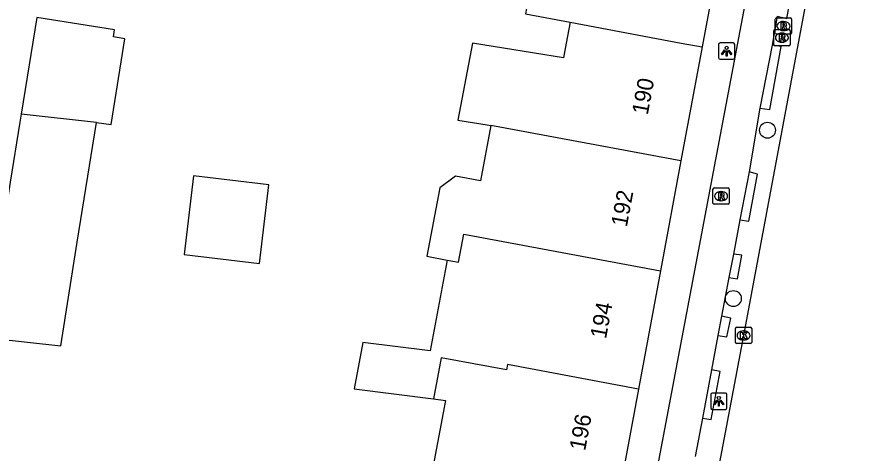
# Model space of a CAD drawing. Extents: x 161258 to 161838, y 380836 to 381727.
# Drawn here: x 161760.9 to 161812.6, y 381474.8 to 381501.6 of the extents above; entities that cross this region are included whole.
import ezdxf

# ---------------------------------------------------------------- set-up
doc = ezdxf.new("R2010")
doc.units = 0
for name, color, linetype in [('IMGEO_Boom', 7, 'Continuous'), ('IMGEO_Fietspad_open', 7, 'Continuous'), ('IMGEO_Kolk', 7, 'Continuous'), ('IMGEO_Lichtpunt', 7, 'Continuous'), ('IMGEO_Pand', 7, 'Continuous'), ('IMGEO_Pand_nummerreeks', 7, 'Continuous'), ('IMGEO_Rijbaan_regionaal_gesloten', 7, 'Continuous'), ('IMGEO_Rioolput', 7, 'Continuous'), ('IMGEO_Voetpad_open', 7, 'Continuous')]:
    doc.layers.add(name, color=color, linetype=linetype)

msp = doc.modelspace()

# ---------------------------------------------------------------- linework, layer by layer
at = {"layer": 'IMGEO_Boom'}
for centre in [(161806.989, 381494.646), (161804.889, 381484.311)]:
    msp.add_circle(centre, 0.489, dxfattribs=at)
at = {"layer": 'IMGEO_Fietspad_open'}
for points in [[(161776.847, 381352.346), (161788.338, 381413.247), (161792.085, 381430.647), (161795.911, 381451.079), (161805.168, 381500), (161809.91, 381525.057)], [(161807.583, 381501.645), (161807.282, 381499.872)], [(161807.282, 381499.872), (161806.523, 381496.01)], [(161806.523, 381496.01), (161805.852, 381492.09)], [(161805.852, 381492.09), (161805.293, 381489.139)], [(161805.293, 381489.139), (161804.896, 381487.045)], [(161804.896, 381487.045), (161804.621, 381485.594)], [(161804.621, 381485.594), (161804.171, 381483.22)], [(161804.171, 381483.22), (161803.946, 381482.034)], [(161803.946, 381482.034), (161803.55, 381479.94)], [(161803.55, 381479.94), (161802.986, 381476.963)], [(161802.986, 381476.963), (161802.541, 381474.615)]]:
    msp.add_lwpolyline(points, dxfattribs=at)
at = {"layer": 'IMGEO_Kolk'}
for p, q in [((161805.015, 381481.62), (161805.015, 381482.472)), ((161805.09, 381482.546), (161805.942, 381482.546)), ((161806.016, 381482.472), (161806.016, 381481.62)), ((161805.503, 381482.326), (161805.528, 381482.326)), ((161805.942, 381481.546), (161805.09, 381481.546)), ((161805.526, 381481.766), (161805.501, 381481.766))]:
    msp.add_line(p, q, dxfattribs=at)
for points in [[(161805.015, 381481.62), (161805.015, 381482.472)], [(161805.09, 381482.546), (161805.942, 381482.546)], [(161806.016, 381482.472), (161806.016, 381481.62)], [(161805.336, 381482.246), (161805.459, 381482.246), (161805.459, 381482.095), (161805.589, 381482.246), (161805.753, 381482.246), (161805.607, 381482.095), (161805.76, 381481.846), (161805.608, 381481.846), (161805.523, 381482.01), (161805.459, 381481.943), (161805.459, 381481.846), (161805.336, 381481.846), (161805.336, 381482.246)], [(161805.942, 381481.546), (161805.09, 381481.546)]]:
    msp.add_lwpolyline(points, dxfattribs=at)
for centre, start, end in [((161805.092, 381482.47), 91.552, 178.448), ((161805.092, 381482.47), 91.552, 178.448), ((161805.94, 381482.47), 1.552, 88.448), ((161805.94, 381482.47), 1.552, 88.448), ((161805.092, 381481.622), 181.552, 268.448), ((161805.092, 381481.622), 181.552, 268.448), ((161805.94, 381481.622), 271.552, 358.448), ((161805.94, 381481.622), 271.552, 358.448)]:
    msp.add_arc(centre, 0.0765, start, end, dxfattribs=at)
for centre, major_axis, ratio, start_param, end_param in [((161805.502, 381482.046), (-0.387, 0.002), 0.722429, 4.712389, 7.853982), ((161805.527, 381482.046), (-0.39, 0.002), 0.717154, 1.570796, 4.712389)]:
    msp.add_ellipse(centre, major_axis=major_axis, ratio=ratio, start_param=start_param, end_param=end_param, dxfattribs=at)
at = {"layer": 'IMGEO_Lichtpunt'}
for p, q in [((161803.981, 381499.908), (161803.981, 381499.101)), ((161803.981, 381499.908), (161803.981, 381499.101)), ((161804.883, 381500.003), (161804.075, 381500.003)), ((161804.883, 381500.003), (161804.075, 381500.003)), ((161804.977, 381499.101), (161804.977, 381499.908)), ((161804.977, 381499.101), (161804.977, 381499.908)), ((161804.075, 381499.007), (161804.883, 381499.007)), ((161804.075, 381499.007), (161804.883, 381499.007)), ((161803.499, 381478.409), (161803.499, 381477.602)), ((161803.499, 381478.409), (161803.499, 381477.602)), ((161804.401, 381478.504), (161803.593, 381478.504)), ((161804.401, 381478.504), (161803.593, 381478.504)), ((161804.495, 381477.602), (161804.495, 381478.409)), ((161804.495, 381477.602), (161804.495, 381478.409)), ((161803.593, 381477.508), (161804.401, 381477.508)), ((161803.593, 381477.508), (161804.401, 381477.508))]:
    msp.add_line(p, q, dxfattribs=at)
for points in [[(161804.355, 381499.572), (161804.394, 381499.544), (161804.206, 381499.282), (161804.168, 381499.309), (161804.355, 381499.572)], [(161804.457, 381499.524), (161804.504, 381499.524), (161804.504, 381499.202), (161804.457, 381499.202), (161804.457, 381499.524)], [(161804.567, 381499.544), (161804.605, 381499.571), (161804.792, 381499.309), (161804.753, 381499.281), (161804.567, 381499.544)], [(161803.873, 381478.073), (161803.912, 381478.045), (161803.724, 381477.783), (161803.686, 381477.81), (161803.873, 381478.073)], [(161803.975, 381478.025), (161804.022, 381478.025), (161804.022, 381477.703), (161803.975, 381477.703), (161803.975, 381478.025)], [(161804.085, 381478.045), (161804.123, 381478.072), (161804.31, 381477.81), (161804.271, 381477.782), (161804.085, 381478.045)]]:
    msp.add_lwpolyline(points, dxfattribs=at)
for centre in [(161804.48, 381499.706), (161803.998, 381478.207)]:
    msp.add_circle(centre, 0.0994, dxfattribs=at)
for centre, start, end in [((161804.075, 381499.908), 90, 180), ((161804.075, 381499.908), 90, 180), ((161804.883, 381499.908), 0, 90), ((161804.883, 381499.908), 0, 90), ((161804.075, 381499.101), 180, 270), ((161804.075, 381499.101), 180, 270), ((161804.883, 381499.101), 270, 0), ((161804.883, 381499.101), 270, 360), ((161803.593, 381478.409), 90, 180), ((161803.593, 381478.409), 90, 180), ((161804.401, 381478.409), 0, 90), ((161804.401, 381478.409), 0, 90), ((161803.593, 381477.602), 180, 270), ((161803.593, 381477.602), 180, 270), ((161804.401, 381477.602), 270, 0), ((161804.401, 381477.602), 270, 360)]:
    msp.add_arc(centre, 0.0946, start, end, dxfattribs=at)
at = {"layer": 'IMGEO_Pand'}
for points in [[(161796.159, 381508.176), (161793.418, 381508.689), (161792.127, 381501.787), (161794.859, 381501.276)], [(161804.264, 381506.66), (161803.022, 381500), (161802.977, 381499.759)], [(161765.764, 381495.111), (161766.669, 381494.994), (161767.514, 381500.267), (161766.804, 381500.381), (161766.872, 381500.806), (161762.095, 381501.571), (161761.143, 381495.628)], [(161794.859, 381501.276), (161794.618, 381500), (161794.446, 381499.089), (161788.862, 381500), (161787.969, 381495.258), (161789.767, 381494.983), (161789.997, 381494.94)], [(161794.859, 381501.276), (161801.684, 381500), (161802.977, 381499.759)], [(161802.977, 381499.759), (161801.672, 381492.76)], [(161761.143, 381495.628), (161761.066, 381495.148), (161760.473, 381491.447), (161759.967, 381488.294), (161759.83, 381487.438), (161758.855, 381487.594)], [(161765.764, 381495.111), (161761.143, 381495.628)], [(161753.809, 381482.497), (161758.946, 381481.922), (161759.47, 381481.864), (161763.567, 381481.405), (161764.588, 381487.772), (161765.764, 381495.111)], [(161789.997, 381494.94), (161789.357, 381491.545), (161787.825, 381491.834), (161786.862, 381491.115), (161786.068, 381486.907), (161787.311, 381486.673)], [(161801.672, 381492.76), (161789.997, 381494.94)], [(161801.672, 381492.76), (161800.413, 381486.006)], [(161775.788, 381486.466), (161776.363, 381491.293), (161771.728, 381491.845), (161771.153, 381487.018), (161775.788, 381486.466)], [(161787.311, 381486.673), (161788.011, 381486.541), (161788.33, 381488.266), (161800.413, 381486.006)], [(161787.311, 381486.673), (161786.259, 381481.094), (161782.137, 381481.619), (161781.6, 381478.771), (161786.468, 381478.151)], [(161800.413, 381486.006), (161799.06, 381478.747)], [(161799.06, 381478.747), (161791.014, 381480.252), (161790.954, 381479.929), (161786.934, 381480.672), (161786.468, 381478.151)], [(161799.06, 381478.747), (161797.827, 381472.131)], [(161786.468, 381478.151), (161787.212, 381478.056), (161786.375, 381473.614)]]:
    msp.add_lwpolyline(points, dxfattribs=at)
at = {"layer": 'IMGEO_Rijbaan_regionaal_gesloten'}
msp.add_lwpolyline([(161812.558, 381519.511), (161812.487, 381519.293), (161808.875, 381500), (161805.513, 381482.046), (161802.827, 381467.862), (161798.642, 381445.853), (161795.675, 381429.807), (161795.205, 381427.327)], dxfattribs=at)
at = {"layer": 'IMGEO_Rioolput'}
for p, q in [((161807.469, 381500.615), (161807.469, 381501.467)), ((161807.544, 381501.541), (161808.396, 381501.541)), ((161808.47, 381501.467), (161808.47, 381500.615)), ((161807.957, 381501.321), (161807.982, 381501.321)), ((161807.374, 381499.904), (161807.374, 381500.756)), ((161807.449, 381500.83), (161808.301, 381500.83)), ((161808.396, 381500.541), (161807.544, 381500.541)), ((161807.862, 381500.61), (161807.887, 381500.61)), ((161807.98, 381500.761), (161807.955, 381500.761)), ((161808.375, 381500.756), (161808.375, 381499.904)), ((161807.885, 381500.05), (161807.86, 381500.05)), ((161808.301, 381499.83), (161807.449, 381499.83)), ((161803.638, 381490.174), (161803.638, 381491.026)), ((161803.713, 381491.1), (161804.565, 381491.1)), ((161804.126, 381490.88), (161804.151, 381490.88)), ((161804.639, 381491.026), (161804.639, 381490.174)), ((161804.565, 381490.1), (161803.713, 381490.1)), ((161804.149, 381490.32), (161804.124, 381490.32))]:
    msp.add_line(p, q, dxfattribs=at)
for points in [[(161807.469, 381500.615), (161807.469, 381501.467)], [(161807.544, 381501.541), (161808.396, 381501.541)], [(161808.47, 381501.467), (161808.47, 381500.615)], [(161808.058, 381501.239), (161807.806, 381501.241), (161807.806, 381500.841)], [(161807.806, 381500.841), (161807.93, 381500.841), (161807.93, 381501.003), (161807.941, 381501.003)], [(161807.984, 381501.16), (161807.93, 381501.16), (161807.93, 381501.079)], [(161807.93, 381501.079), (161807.982, 381501.079)], [(161807.988, 381500.974), (161808.059, 381500.841), (161808.199, 381500.841), (161808.134, 381500.967)], [(161807.374, 381499.904), (161807.374, 381500.756)], [(161807.449, 381500.83), (161808.301, 381500.83)], [(161808.396, 381500.541), (161807.544, 381500.541)], [(161807.963, 381500.528), (161807.711, 381500.53), (161807.711, 381500.13)], [(161807.889, 381500.449), (161807.835, 381500.449), (161807.835, 381500.368)], [(161808.375, 381500.756), (161808.375, 381499.904)], [(161807.711, 381500.13), (161807.835, 381500.13), (161807.835, 381500.292), (161807.846, 381500.292)], [(161807.835, 381500.368), (161807.887, 381500.368)], [(161807.893, 381500.263), (161807.964, 381500.13), (161808.104, 381500.13), (161808.039, 381500.256)], [(161808.301, 381499.83), (161807.449, 381499.83)], [(161803.638, 381490.174), (161803.638, 381491.026)], [(161803.713, 381491.1), (161804.565, 381491.1)], [(161804.227, 381490.798), (161803.975, 381490.8), (161803.975, 381490.4)], [(161804.153, 381490.719), (161804.099, 381490.719), (161804.099, 381490.638)], [(161804.099, 381490.638), (161804.151, 381490.638)], [(161804.639, 381491.026), (161804.639, 381490.174)], [(161804.565, 381490.1), (161803.713, 381490.1)], [(161803.975, 381490.4), (161804.099, 381490.4), (161804.099, 381490.562), (161804.11, 381490.562)], [(161804.157, 381490.533), (161804.228, 381490.4), (161804.368, 381490.4), (161804.303, 381490.526)]]:
    msp.add_lwpolyline(points, dxfattribs=at)
for centre, radius, start, end in [((161807.546, 381501.465), 0.0765, 91.552, 178.448), ((161807.546, 381501.465), 0.0765, 91.552, 178.448), ((161808.394, 381501.465), 0.0765, 1.552, 88.448), ((161808.394, 381501.465), 0.0765, 1.552, 88.448), ((161807.94, 381500.95), 0.0533, 26.0293, 88.6989), ((161807.966, 381501.268), 0.19, 274.7715, 282.9687), ((161807.99, 381501.064), 0.0964, 77.0061, 93.1865), ((161808.004, 381501.121), 0.0378, 276.6634, 79.6772), ((161808.057, 381501.129), 0.109, 350.3612, 89.416), ((161808.055, 381501.129), 0.112, 277.5842, 350.9817), ((161808.039, 381500.914), 0.108, 29.5134, 73.7905), ((161807.451, 381500.754), 0.0765, 91.552, 178.448), ((161807.451, 381500.754), 0.0765, 91.552, 178.448), ((161807.546, 381500.617), 0.0765, 181.552, 268.448), ((161807.546, 381500.617), 0.0765, 181.552, 268.448), ((161807.895, 381500.353), 0.0964, 77.0061, 93.1865), ((161807.909, 381500.41), 0.0378, 276.6634, 79.6772), ((161807.962, 381500.418), 0.109, 350.3612, 89.416), ((161808.299, 381500.754), 0.0765, 1.552, 88.448), ((161808.299, 381500.754), 0.0765, 1.552, 88.448), ((161808.394, 381500.617), 0.0765, 271.552, 358.448), ((161808.394, 381500.617), 0.0765, 271.552, 358.448), ((161807.845, 381500.239), 0.0533, 26.0293, 88.6989), ((161807.871, 381500.557), 0.19, 274.7715, 282.9687), ((161807.96, 381500.418), 0.112, 277.5842, 350.9817), ((161807.944, 381500.203), 0.108, 29.5134, 73.7905), ((161807.451, 381499.906), 0.0765, 181.552, 268.448), ((161807.451, 381499.906), 0.0765, 181.552, 268.448), ((161808.299, 381499.906), 0.0765, 271.552, 358.448), ((161808.299, 381499.906), 0.0765, 271.552, 358.448), ((161803.715, 381491.024), 0.0765, 91.552, 178.448), ((161803.715, 381491.024), 0.0765, 91.552, 178.448), ((161804.135, 381490.827), 0.19, 274.7715, 282.9687), ((161804.159, 381490.623), 0.0964, 77.0061, 93.1865), ((161804.173, 381490.68), 0.0378, 276.6634, 79.6772), ((161804.226, 381490.688), 0.109, 350.3612, 89.416), ((161804.224, 381490.688), 0.112, 277.5842, 350.9817), ((161804.563, 381491.024), 0.0765, 1.552, 88.448), ((161804.563, 381491.024), 0.0765, 1.552, 88.448), ((161803.715, 381490.176), 0.0765, 181.552, 268.448), ((161803.715, 381490.176), 0.0765, 181.552, 268.448), ((161804.109, 381490.509), 0.0533, 26.0293, 88.6989), ((161804.208, 381490.473), 0.108, 29.5134, 73.7905), ((161804.563, 381490.176), 0.0765, 271.552, 358.448), ((161804.563, 381490.176), 0.0765, 271.552, 358.448)]:
    msp.add_arc(centre, radius, start, end, dxfattribs=at)
for centre, major_axis, ratio, start_param, end_param in [((161807.956, 381501.041), (-0.387, 0.002), 0.722429, 4.712389, 7.853982), ((161807.981, 381501.041), (-0.39, 0.002), 0.717154, 1.570796, 4.712389), ((161807.861, 381500.33), (-0.387, 0.002), 0.722429, 4.712389, 7.853982), ((161807.886, 381500.33), (-0.39, 0.002), 0.717154, 1.570796, 4.712389), ((161804.125, 381490.6), (-0.387, 0.002), 0.722429, 4.712389, 7.853982), ((161804.15, 381490.6), (-0.39, 0.002), 0.717154, 1.570796, 4.712389)]:
    msp.add_ellipse(centre, major_axis=major_axis, ratio=ratio, start_param=start_param, end_param=end_param, dxfattribs=at)
at = {"layer": 'IMGEO_Voetpad_open'}
for points in [[(161807.583, 381501.645), (161808.168, 381501.508), (161808.598, 381503.831), (161808.057, 381503.928)], [(161806.523, 381496.01), (161807.133, 381495.917), (161807.834, 381499.778), (161807.282, 381499.872)], [(161805.293, 381489.139), (161805.843, 381489.053), (161806.382, 381491.945), (161805.852, 381492.09)], [(161804.621, 381485.594), (161805.145, 381485.511), (161805.419, 381486.971), (161804.896, 381487.045)], [(161803.946, 381482.034), (161804.488, 381481.952), (161804.731, 381483.102), (161804.171, 381483.22)], [(161802.986, 381476.963), (161803.523, 381476.874), (161804.089, 381479.832), (161803.55, 381479.94)]]:
    msp.add_lwpolyline(points, dxfattribs=at)

# ---------------------------------------------------------------- texts
at = {"layer": 'IMGEO_Pand_nummerreeks'}
for s, rotation, p in [('190', 79.4406, (161799.629, 381495.548)), ('192', 79.4406, (161798.346, 381488.667)), ('194', 79.4399, (161797.065, 381481.794)), ('196', 79.4399, (161795.784, 381474.919))]:
    msp.add_text(s, height=1, rotation=rotation, dxfattribs=at).set_placement(p)

doc.saveas('drawing.dxf')
